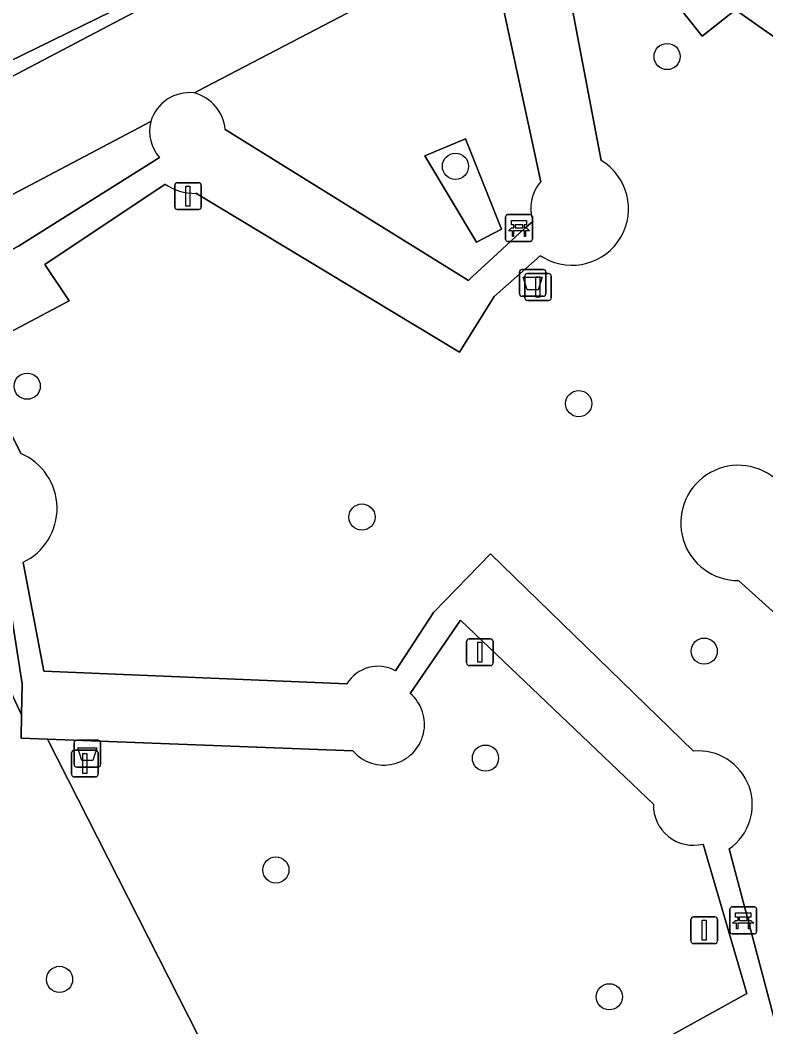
# Model space of a CAD drawing. Extents: x 158835 to 160077, y 386387 to 387778.
# Drawn here: x 159545.82 to 159573.66, y 387095.55 to 387133.12 of the extents above; entities that cross this region are included whole.
import ezdxf

# ---------------------------------------------------------------- set-up
doc = ezdxf.new("R2010")
doc.units = 0
for name, color, linetype in [('IMGEO_Afvalbak', 7, 'Continuous'), ('IMGEO_Bank', 7, 'Continuous'), ('IMGEO_Boom', 7, 'Continuous'), ('IMGEO_Groenvoorziening', 7, 'Continuous'), ('IMGEO_Hek', 7, 'Continuous'), ('IMGEO_Lichtmast', 7, 'Continuous'), ('IMGEO_Voetpad_halfverhard', 7, 'Continuous'), ('IMGEO_Voetpad_open', 7, 'Continuous')]:
    doc.layers.add(name, color=color, linetype=linetype)

msp = doc.modelspace()

# ---------------------------------------------------------------- linework, layer by layer
at = {"layer": 'IMGEO_Afvalbak'}
for p, q in [((159564.457, 387122.917), (159564.457, 387123.717)), ((159564.457, 387123.717), (159564.457, 387122.917)), ((159564.557, 387123.817), (159565.347, 387123.817)), ((159565.347, 387123.817), (159564.557, 387123.817)), ((159565.447, 387123.717), (159565.447, 387122.917)), ((159565.447, 387122.917), (159565.447, 387123.717)), ((159565.347, 387122.817), (159564.557, 387122.817)), ((159564.557, 387122.817), (159565.347, 387122.817)), ((159547.83, 387105.351), (159547.83, 387106.151)), ((159547.83, 387106.151), (159547.83, 387105.351)), ((159547.93, 387106.251), (159548.72, 387106.251)), ((159548.72, 387106.251), (159547.93, 387106.251)), ((159548.82, 387106.151), (159548.82, 387105.351)), ((159548.82, 387105.351), (159548.82, 387106.151)), ((159548.72, 387105.251), (159547.93, 387105.251)), ((159547.93, 387105.251), (159548.72, 387105.251))]:
    msp.add_line(p, q, dxfattribs=at)
for points in [[(159564.6, 387123.531), (159565.304, 387123.531), (159565.155, 387123.061), (159564.749, 387123.061), (159564.6, 387123.531)], [(159547.973, 387105.965), (159548.677, 387105.965), (159548.528, 387105.495), (159548.122, 387105.495), (159547.973, 387105.965)]]:
    msp.add_lwpolyline(points, dxfattribs=at)
for centre, start, end in [((159564.557, 387123.717), 90, 180), ((159564.557, 387123.717), 90, 180), ((159565.347, 387123.717), 0, 90), ((159565.347, 387123.717), 360, 90), ((159564.557, 387122.917), 180, 270), ((159564.557, 387122.917), 180, 270), ((159565.347, 387122.917), 270, 0), ((159565.347, 387122.917), 270, 0), ((159547.93, 387106.151), 90, 180), ((159547.93, 387106.151), 90, 180), ((159548.72, 387106.151), 0, 90), ((159548.72, 387106.151), 360, 90), ((159547.93, 387105.351), 180, 270), ((159547.93, 387105.351), 180, 270), ((159548.72, 387105.351), 270, 0), ((159548.72, 387105.351), 270, 0)]:
    msp.add_arc(centre, 0.1, start, end, dxfattribs=at)
at = {"layer": 'IMGEO_Bank'}
for p, q in [((159564.016, 387125.865), (159564.857, 387125.865)), ((159564.857, 387125.865), (159564.016, 387125.865)), ((159563.941, 387124.94), (159563.941, 387125.781)), ((159563.941, 387125.781), (159563.941, 387124.94)), ((159564.25, 387125.371), (159564.25, 387125.477)), ((159564.294, 387125.477), (159564.294, 387125.371)), ((159564.582, 387125.483), (159564.3, 387125.483)), ((159564.588, 387125.371), (159564.588, 387125.477)), ((159564.632, 387125.477), (159564.632, 387125.371)), ((159564.941, 387125.79), (159564.941, 387124.949)), ((159564.941, 387124.949), (159564.941, 387125.79)), ((159564.638, 387125.263), (159564.245, 387125.263)), ((159564.3, 387125.365), (159564.582, 387125.365)), ((159564.866, 387124.865), (159564.025, 387124.865)), ((159564.025, 387124.865), (159564.866, 387124.865)), ((159572.314, 387099.103), (159572.314, 387099.944)), ((159572.314, 387099.944), (159572.314, 387099.103)), ((159572.389, 387100.028), (159573.23, 387100.028)), ((159573.23, 387100.028), (159572.389, 387100.028)), ((159573.314, 387099.953), (159573.314, 387099.112)), ((159573.314, 387099.112), (159573.314, 387099.953)), ((159572.623, 387099.534), (159572.623, 387099.64)), ((159572.667, 387099.64), (159572.667, 387099.534)), ((159572.955, 387099.646), (159572.673, 387099.646)), ((159572.673, 387099.528), (159572.955, 387099.528)), ((159572.961, 387099.534), (159572.961, 387099.64)), ((159573.005, 387099.64), (159573.005, 387099.534)), ((159573.011, 387099.426), (159572.618, 387099.426)), ((159573.239, 387099.028), (159572.398, 387099.028)), ((159572.398, 387099.028), (159573.239, 387099.028))]:
    msp.add_line(p, q, dxfattribs=at)
for points in [[(159564.244, 387125.483), (159564.158, 387125.483), (159564.158, 387125.644), (159564.721, 387125.644), (159564.721, 387125.483), (159564.638, 387125.483)], [(159564.188, 387125.263), (159564.046, 387125.263), (159564.158, 387125.365), (159564.244, 387125.365)], [(159564.238, 387125.256), (159564.238, 387125.049), (159564.195, 387125.049), (159564.195, 387125.256)], [(159564.638, 387125.365), (159564.721, 387125.365), (159564.833, 387125.263), (159564.694, 387125.263)], [(159564.688, 387125.256), (159564.688, 387125.049), (159564.644, 387125.049), (159564.644, 387125.256)], [(159572.561, 387099.426), (159572.419, 387099.426), (159572.531, 387099.528), (159572.617, 387099.528)], [(159572.617, 387099.646), (159572.531, 387099.646), (159572.531, 387099.807), (159573.094, 387099.807), (159573.094, 387099.646), (159573.011, 387099.646)], [(159573.011, 387099.528), (159573.094, 387099.528), (159573.206, 387099.426), (159573.067, 387099.426)], [(159572.611, 387099.419), (159572.611, 387099.212), (159572.568, 387099.212), (159572.568, 387099.419)], [(159573.061, 387099.419), (159573.061, 387099.212), (159573.017, 387099.212), (159573.017, 387099.419)]]:
    msp.add_lwpolyline(points, dxfattribs=at)
for centre, radius, start, end in [((159564.019, 387125.787), 0.0779, 92.4484, 184.2845), ((159564.019, 387125.787), 0.0779, 92.4484, 184.2845), ((159564.863, 387125.787), 0.0779, 2.4484, 94.2845), ((159564.863, 387125.787), 0.0779, 2.4484, 94.2845), ((159564.243, 387125.476), 0.00671, 2.8957, 87.1043), ((159564.3, 387125.476), 0.00671, 92.8957, 177.1043), ((159564.582, 387125.476), 0.00671, 2.8957, 87.1043), ((159564.639, 387125.476), 0.00671, 92.8957, 177.1043), ((159564.188, 387125.256), 0.00671, 2.8957, 87.1043), ((159564.245, 387125.256), 0.00671, 92.8957, 177.1043), ((159564.243, 387125.372), 0.00671, 272.8957, 357.1043), ((159564.3, 387125.372), 0.00671, 182.8957, 267.1043), ((159564.582, 387125.372), 0.00671, 272.8957, 357.1043), ((159564.639, 387125.372), 0.00671, 182.8957, 267.1043), ((159564.637, 387125.256), 0.00671, 2.8957, 87.1043), ((159564.694, 387125.256), 0.00671, 92.8957, 177.1043), ((159564.019, 387124.943), 0.0779, 182.4484, 274.2845), ((159564.019, 387124.943), 0.0779, 182.4484, 274.2845), ((159564.863, 387124.943), 0.0779, 272.4484, 4.2845), ((159564.863, 387124.943), 0.0779, 272.4484, 4.2845), ((159572.392, 387099.95), 0.0779, 92.4484, 184.2845), ((159572.392, 387099.95), 0.0779, 92.4484, 184.2845), ((159573.236, 387099.95), 0.0779, 2.4484, 94.2845), ((159573.236, 387099.95), 0.0779, 2.4484, 94.2845), ((159572.616, 387099.639), 0.00671, 2.8957, 87.1043), ((159572.616, 387099.535), 0.00671, 272.8957, 357.1043), ((159572.673, 387099.639), 0.00671, 92.8957, 177.1043), ((159572.673, 387099.535), 0.00671, 182.8957, 267.1043), ((159572.955, 387099.639), 0.00671, 2.8957, 87.1043), ((159572.955, 387099.535), 0.00671, 272.8957, 357.1043), ((159573.012, 387099.639), 0.00671, 92.8957, 177.1043), ((159573.012, 387099.535), 0.00671, 182.8957, 267.1043), ((159572.561, 387099.419), 0.00671, 2.8957, 87.1043), ((159572.618, 387099.419), 0.00671, 92.8957, 177.1043), ((159573.01, 387099.419), 0.00671, 2.8957, 87.1043), ((159573.067, 387099.419), 0.00671, 92.8957, 177.1043), ((159572.392, 387099.106), 0.0779, 182.4484, 274.2845), ((159572.392, 387099.106), 0.0779, 182.4484, 274.2845), ((159573.236, 387099.106), 0.0779, 272.4484, 4.2845), ((159573.236, 387099.106), 0.0779, 272.4484, 4.2845)]:
    msp.add_arc(centre, radius, start, end, dxfattribs=at)
at = {"layer": 'IMGEO_Boom'}
for centre in [(159569.972, 387131.764), (159562.071, 387127.667), (159546.08, 387119.462), (159566.671, 387118.812), (159558.579, 387114.577), (159571.358, 387109.576), (159563.191, 387105.582), (159555.366, 387101.409), (159547.288, 387097.325), (159567.815, 387096.676)]:
    msp.add_circle(centre, 0.489, dxfattribs=at)
at = {"layer": 'IMGEO_Groenvoorziening'}
for points in [[(159558.243, 387105.852), (159546.841, 387106.289), (159558.135, 387084.077), (159557.43, 387083.75), (159564.21, 387070.281), (159565.279, 387069.725), (159567.256, 387065.788), (159591.86, 387077.124), (159598.659, 387080.833), (159596.884, 387080.29), (159596.539, 387081.615), (159598.837, 387082.706), (159599.376, 387081.224), (159612.704, 387088.493), (159608.394, 387098.461), (159609.89, 387099.368), (159587.559, 387143.504)], [(159575.005, 387131.765), (159574.746, 387131.955), (159572.53, 387133.511), (159571.279, 387132.518), (159566.424, 387138.636), (159565.102, 387140.592), (159565.612, 387137.896), (159567.508, 387127.885)], [(159552.322, 387130.406), (159552.442, 387130.469), (159563.306, 387136.146)], [(159563.306, 387136.146), (159552.442, 387130.469), (159552.322, 387130.406)], [(159565.252, 387127.093), (159563.306, 387136.146)], [(159554.237, 387135.602), (159533.975, 387124.956), (159530.095, 387123.087), (159527.772, 387121.967), (159522.863, 387119.602), (159523.904, 387117.528), (159524.421, 387116.496), (159524.666, 387117.122), (159525.117, 387118.274), (159553.907, 387062.011), (159554.554, 387061.237), (159556.605, 387060.851), (159559.342, 387062.017), (159566.26, 387065.329), (159567.256, 387065.788), (159565.279, 387069.725), (159564.21, 387070.281), (159557.43, 387083.75), (159558.135, 387084.077), (159546.841, 387106.289), (159545.853, 387106.327), (159545.872, 387107.196), (159538.567, 387122.949), (159550.694, 387129.334)], [(159550.694, 387129.334), (159538.567, 387122.949), (159545.872, 387107.196), (159545.897, 387108.356), (159545.106, 387113.385)], [(159553.477, 387129.044), (159562.551, 387123.404), (159562.71, 387123.552), (159563.481, 387124.267), (159564.644, 387125.346), (159564.964, 387125.609)], [(159543.67, 387115.395), (159540.334, 387121.854), (159545.762, 387124.692), (159551.024, 387127.993)], [(159551.227, 387127.006), (159546.738, 387124.008), (159547.642, 387122.644), (159543.977, 387120.708), (159545.849, 387116.949)], [(159565.384, 387124.253), (159565.227, 387124.328), (159563.513, 387122.807), (159562.227, 387120.735), (159552.376, 387126.659)], [(159559.83, 387108.846), (159561.252, 387111.016), (159563.378, 387113.205), (159570.96, 387105.845)], [(159545.928, 387112.888), (159546.706, 387108.827), (159558.016, 387108.351)], [(159581.957, 387109.694), (159579.082, 387106.4), (159572.638, 387112.208)], [(159569.463, 387103.866), (159562.258, 387110.736), (159560.379, 387108)], [(159562.695, 387089.36), (159566.261, 387091.285), (159569.599, 387094.95), (159572.952, 387096.8), (159571.316, 387102.373)], [(159572.293, 387102.196), (159574.323, 387094.55), (159571.214, 387092.853), (159567.724, 387088.983), (159564.171, 387087.111)]]:
    msp.add_lwpolyline(points, dxfattribs=at)
for points in [[(159563.788, 387125.317), (159562.439, 387128.692), (159560.924, 387128.057), (159562.857, 387124.838)], [(159560.924, 387128.057), (159562.439, 387128.692), (159563.788, 387125.317), (159562.857, 387124.838)]]:
    msp.add_lwpolyline(points, close=True, dxfattribs=at)
for centre, radius, start, end in [((159552.143, 387128.905), 1.511, 83.2123, 163.5157), ((159551.897, 387128.874), 1.59, 6.1234, 74.4737), ((159552.113, 387128.972), 1.464, 165.6862, 221.9636), ((159566.427, 387126.08), 2.104, 240.2819, 59.0798), ((159552.308, 387128.51), 1.853, 234.2951, 272.0961), ((159566.437, 387126.093), 1.551, 139.8477, 198.1866), ((159544.967, 387114.901), 2.23, 295.5361, 66.6928), ((159572.632, 387114.359), 2.151, 50.2783, 270.1719), ((159559.184, 387107.643), 1.365, 61.7433, 148.783), ((159559.396, 387106.842), 1.519, 220.6409, 49.6801), ((159571.142, 387103.843), 2.01, 304.9467, 95.1883), ((159570.961, 387103.829), 1.499, 178.5868, 283.695)]:
    msp.add_arc(centre, radius, start, end, dxfattribs=at)
at = {"layer": 'IMGEO_Hek'}
msp.add_lwpolyline([(159554.237, 387135.602), (159533.975, 387124.956)], dxfattribs=at)
at = {"layer": 'IMGEO_Lichtmast'}
for p, q in [((159551.588, 387126.154), (159551.588, 387126.954)), ((159551.588, 387126.954), (159551.588, 387126.154)), ((159551.688, 387127.054), (159552.478, 387127.054)), ((159552.478, 387127.054), (159551.688, 387127.054)), ((159552.578, 387126.954), (159552.578, 387126.154)), ((159552.578, 387126.154), (159552.578, 387126.954)), ((159552.478, 387126.054), (159551.688, 387126.054)), ((159551.688, 387126.054), (159552.478, 387126.054)), ((159564.756, 387123.664), (159565.546, 387123.664)), ((159565.546, 387123.664), (159564.756, 387123.664)), ((159564.656, 387122.764), (159564.656, 387123.564)), ((159564.656, 387123.564), (159564.656, 387122.764)), ((159565.646, 387123.564), (159565.646, 387122.764)), ((159565.646, 387122.764), (159565.646, 387123.564)), ((159565.546, 387122.664), (159564.756, 387122.664)), ((159564.756, 387122.664), (159565.546, 387122.664)), ((159562.486, 387109.133), (159562.486, 387109.933)), ((159562.486, 387109.933), (159562.486, 387109.133)), ((159562.586, 387110.033), (159563.376, 387110.033)), ((159563.376, 387110.033), (159562.586, 387110.033)), ((159563.476, 387109.933), (159563.476, 387109.133)), ((159563.476, 387109.133), (159563.476, 387109.933)), ((159563.376, 387109.033), (159562.586, 387109.033)), ((159562.586, 387109.033), (159563.376, 387109.033)), ((159547.738, 387104.979), (159547.738, 387105.779)), ((159547.738, 387105.779), (159547.738, 387104.979)), ((159547.838, 387105.879), (159548.628, 387105.879)), ((159548.628, 387105.879), (159547.838, 387105.879)), ((159548.728, 387105.779), (159548.728, 387104.979)), ((159548.728, 387104.979), (159548.728, 387105.779)), ((159548.628, 387104.879), (159547.838, 387104.879)), ((159547.838, 387104.879), (159548.628, 387104.879)), ((159570.862, 387098.759), (159570.862, 387099.559)), ((159570.862, 387099.559), (159570.862, 387098.759)), ((159570.962, 387099.659), (159571.752, 387099.659)), ((159571.752, 387099.659), (159570.962, 387099.659)), ((159571.852, 387099.559), (159571.852, 387098.759)), ((159571.852, 387098.759), (159571.852, 387099.559)), ((159571.752, 387098.659), (159570.962, 387098.659)), ((159570.962, 387098.659), (159571.752, 387098.659))]:
    msp.add_line(p, q, dxfattribs=at)
for points in [[(159552.008, 387126.929), (159552.158, 387126.929), (159552.158, 387126.179), (159552.008, 387126.179), (159552.008, 387126.929)], [(159565.076, 387123.539), (159565.226, 387123.539), (159565.226, 387122.789), (159565.076, 387122.789), (159565.076, 387123.539)], [(159562.906, 387109.908), (159563.056, 387109.908), (159563.056, 387109.158), (159562.906, 387109.158), (159562.906, 387109.908)], [(159548.158, 387105.754), (159548.308, 387105.754), (159548.308, 387105.004), (159548.158, 387105.004), (159548.158, 387105.754)], [(159571.282, 387099.534), (159571.432, 387099.534), (159571.432, 387098.784), (159571.282, 387098.784), (159571.282, 387099.534)]]:
    msp.add_lwpolyline(points, dxfattribs=at)
for centre, start, end in [((159551.688, 387126.954), 90, 180), ((159551.688, 387126.954), 90, 180), ((159552.478, 387126.954), 0, 90), ((159552.478, 387126.954), 360, 90), ((159551.688, 387126.154), 180, 270), ((159551.688, 387126.154), 180, 270), ((159552.478, 387126.154), 270, 0), ((159552.478, 387126.154), 270, 0), ((159564.756, 387123.564), 90, 180), ((159564.756, 387123.564), 90, 180), ((159565.546, 387123.564), 0, 90), ((159565.546, 387123.564), 360, 90), ((159564.756, 387122.764), 180, 270), ((159564.756, 387122.764), 180, 270), ((159565.546, 387122.764), 270, 0), ((159565.546, 387122.764), 270, 0), ((159562.586, 387109.933), 90, 180), ((159562.586, 387109.933), 90, 180), ((159563.376, 387109.933), 0, 90), ((159563.376, 387109.933), 360, 90), ((159562.586, 387109.133), 180, 270), ((159562.586, 387109.133), 180, 270), ((159563.376, 387109.133), 270, 0), ((159563.376, 387109.133), 270, 0), ((159547.838, 387105.779), 90, 180), ((159547.838, 387105.779), 90, 180), ((159548.628, 387105.779), 0, 90), ((159548.628, 387105.779), 360, 90), ((159547.838, 387104.979), 180, 270), ((159547.838, 387104.979), 180, 270), ((159548.628, 387104.979), 270, 0), ((159548.628, 387104.979), 270, 0), ((159570.962, 387099.559), 90, 180), ((159570.962, 387099.559), 90, 180), ((159571.752, 387099.559), 0, 90), ((159571.752, 387099.559), 360, 90), ((159570.962, 387098.759), 180, 270), ((159570.962, 387098.759), 180, 270), ((159571.752, 387098.759), 270, 0), ((159571.752, 387098.759), 270, 0)]:
    msp.add_arc(centre, 0.1, start, end, dxfattribs=at)
at = {"layer": 'IMGEO_Voetpad_halfverhard'}
for points in [[(159575.794, 387132.584), (159572.796, 387134.727), (159572.466, 387135.143), (159569.017, 387139.489), (159568.491, 387140.152), (159568.43, 387140.228), (159567.361, 387139.379), (159566.475, 387138.676), (159566.424, 387138.636), (159571.279, 387132.518), (159572.53, 387133.511), (159574.746, 387131.955), (159575.005, 387131.765)], [(159567.508, 387127.885), (159565.612, 387137.896), (159564.382, 387137.62), (159563.054, 387137.321), (159563.306, 387136.146), (159565.252, 387127.093)], [(159564.964, 387125.609), (159564.644, 387125.346), (159563.481, 387124.267), (159562.71, 387123.552), (159562.551, 387123.404), (159553.477, 387129.044)], [(159551.024, 387127.993), (159545.762, 387124.692), (159540.334, 387121.854), (159543.67, 387115.395)], [(159545.849, 387116.949), (159543.977, 387120.708), (159547.642, 387122.644), (159546.738, 387124.008), (159551.227, 387127.006)], [(159552.376, 387126.659), (159562.227, 387120.735), (159563.513, 387122.807), (159565.227, 387124.328), (159565.384, 387124.253)], [(159545.106, 387113.385), (159545.897, 387108.356), (159545.872, 387107.196), (159545.853, 387106.327), (159546.841, 387106.289), (159558.243, 387105.852)], [(159570.96, 387105.845), (159563.378, 387113.205), (159561.252, 387111.016), (159559.83, 387108.846)], [(159558.016, 387108.351), (159546.706, 387108.827), (159545.928, 387112.888)], [(159572.638, 387112.208), (159579.082, 387106.4), (159581.957, 387109.694)], [(159560.379, 387108), (159562.258, 387110.736), (159569.463, 387103.866)], [(159571.316, 387102.373), (159572.952, 387096.8), (159569.599, 387094.95), (159566.261, 387091.285), (159562.695, 387089.36)], [(159564.171, 387087.111), (159567.724, 387088.983), (159571.214, 387092.853), (159574.323, 387094.55), (159572.293, 387102.196)]]:
    msp.add_lwpolyline(points, dxfattribs=at)
for centre, radius, start, end in [((159552.143, 387128.905), 1.511, 83.2123, 163.5157), ((159551.897, 387128.874), 1.59, 6.1234, 74.4737), ((159552.113, 387128.972), 1.464, 165.6862, 221.9636), ((159566.427, 387126.08), 2.104, 240.2819, 59.0798), ((159552.308, 387128.51), 1.853, 234.2951, 272.0961), ((159566.437, 387126.093), 1.551, 139.8477, 198.1866), ((159544.967, 387114.901), 2.23, 295.5361, 66.6928), ((159572.632, 387114.359), 2.151, 50.2783, 270.1719), ((159559.184, 387107.643), 1.365, 61.7433, 148.783), ((159559.396, 387106.842), 1.519, 220.6409, 49.6801), ((159571.142, 387103.843), 2.01, 304.9467, 95.1883), ((159570.961, 387103.829), 1.499, 178.5868, 283.695)]:
    msp.add_arc(centre, radius, start, end, dxfattribs=at)
at = {"layer": 'IMGEO_Voetpad_open'}
for points in [[(159527.954, 387129.728), (159527.052, 387131.599), (159526.714, 387132.308), (159525.545, 387131.737), (159526.88, 387129.202), (159529.287, 387124.623), (159530.095, 387123.087), (159533.975, 387124.956), (159554.237, 387135.602), (159551.362, 387150.353), (159550.792, 387150.059), (159551.953, 387144.624), (159552.527, 387141.595), (159553.66, 387135.615), (159531.573, 387124.829), (159530.553, 387124.331)], [(159553.66, 387135.615), (159552.527, 387141.595), (159543.785, 387137.722), (159535.874, 387133.605), (159528.216, 387129.856), (159527.954, 387129.728), (159530.553, 387124.331), (159531.573, 387124.829)]]:
    msp.add_lwpolyline(points, close=True, dxfattribs=at)

doc.saveas('drawing.dxf')
